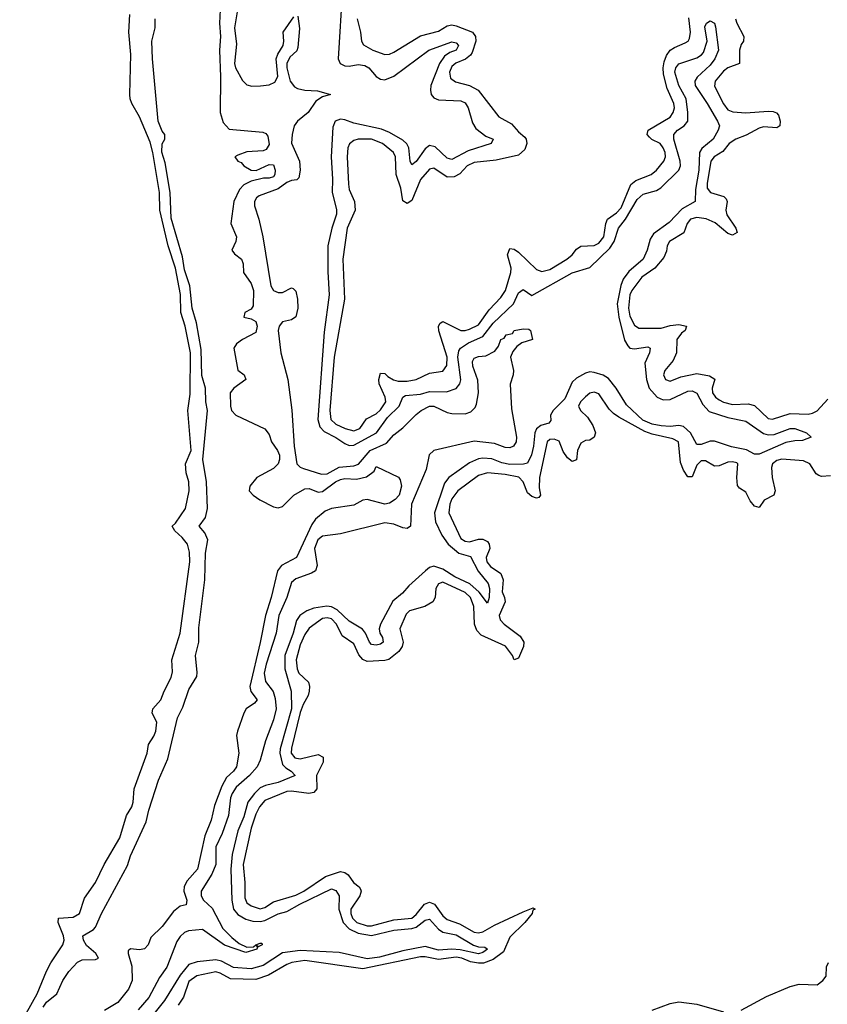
# Model space of a CAD drawing. Header units: inches. Extents: x 1934316 to 2140091, y 524953 to 667329.
# Tile 318 of 384: x 2093570 to 2097196, y 552402 to 556826. Entities that reach past the tile are written whole.
import ezdxf

# ---------------------------------------------------------------- set-up
doc = ezdxf.new("R2010")
doc.units = ezdxf.units.IN
doc.header["$MEASUREMENT"] = 0
doc.layers.add('C0595', color=7, linetype='Continuous')

msp = doc.modelspace()

# ---------------------------------------------------------------- linework, layer by layer
at = {"layer": 'C0595', "color": 5}
for points, elevation in [([(2095019, 556970), (2095000.4, 556650), (2095008.8, 556628.8), (2095030, 556618.7), (2095050, 556617.8), (2095090, 556625.3), (2095120.3, 556620.3), (2095137.1, 556610), (2095170.9, 556570.9), (2095190, 556559.1), (2095210, 556555.9), (2095250, 556572.6), (2095407.3, 556690), (2095510, 556726.6), (2095530, 556722.5), (2095540.1, 556710), (2095530.1, 556690), (2095500.9, 556679.1), (2095477, 556663), (2095455.1, 556630), (2095416.3, 556530), (2095414, 556510), (2095417.7, 556490), (2095430, 556475.2), (2095450, 556466.3), (2095550, 556461.3), (2095570, 556452.7), (2095583.3, 556430), (2095602.6, 556362.6), (2095617.6, 556337.6), (2095662.9, 556302.9), (2095695.5, 556290), (2095686.7, 556270), (2095583.1, 556236.9), (2095510, 556198.5), (2095490, 556203.4), (2095435, 556255), (2095410, 556260.7), (2095390, 556245.8), (2095350, 556188.5), (2095330, 556174.7), (2095323, 556190), (2095317, 556250), (2095308.6, 556268.6), (2095290, 556285), (2095230, 556319.7), (2095195.1, 556335.1), (2095070, 556361.6), (2095030, 556376.6), (2095010, 556379.9), (2094986.5, 556370), (2094976, 556344), (2094967.9, 556210), (2094974.1, 556110), (2094972.6, 556050), (2094992.9, 555972.9), (2094992.6, 555952.6), (2094972.1, 555890), (2094954.2, 555810), (2094952.8, 555692.8), (2094960.1, 555590), (2094937.2, 555422.8), (2094908.7, 555030), (2094917.3, 554997.3), (2094936.4, 554976.4), (2094990, 554948.9), (2095030, 554921.7), (2095050, 554913), (2095070, 554914.7), (2095172.1, 554970), (2095221.6, 555038.4), (2095273.4, 555090), (2095290.3, 555129.7), (2095302.4, 555137.6), (2095370, 555144), (2095410, 555156), (2095486.2, 555153.8), (2095530, 555168.8), (2095546.9, 555190), (2095550, 555208), (2095537.6, 555310), (2095541.6, 555338.4), (2095548.9, 555351.1), (2095585.3, 555374.7), (2095650, 555402.1), (2095696.6, 555463.4), (2095786.9, 555550), (2095810, 555598.8), (2095830, 555613.8), (2095870, 555587.6), (2096050, 555689.3), (2096130, 555712.7), (2096220.2, 555799.8), (2096239.4, 555830), (2096258.8, 555890), (2096290.5, 555929.5), (2096342, 556018), (2096370, 556042.4), (2096430, 556059.2), (2096449.2, 556070.8), (2096529.4, 556150.6), (2096536.6, 556170), (2096535.2, 556190), (2096507.2, 556290), (2096506.7, 556310), (2096522.9, 556330), (2096553.7, 556350), (2096569.5, 556370), (2096570.3, 556409.7), (2096562.8, 556470), (2096530, 556530), (2096511.3, 556590), (2096515.8, 556610), (2096530, 556627.4), (2096610, 556654.3), (2096632, 556668), (2096640.7, 556679.3), (2096657.3, 556730), (2096646.5, 556793.5), (2096653.8, 556810), (2096670, 556820.8), (2096689.1, 556810), (2096694.2, 556794.2), (2096707, 556690), (2096691, 556650), (2096670, 556621.3), (2096611.9, 556568.1), (2096601.5, 556550), (2096602.6, 556530), (2096656.5, 556450), (2096702.8, 556370), (2096712, 556350), (2096706.3, 556330), (2096684, 556290), (2096633.2, 556246.8), (2096621.8, 556230), (2096619.5, 556150), (2096603.7, 556063.7), (2096602.6, 556010), (2096544.2, 555975.8), (2096485.7, 555914.3), (2096416.4, 555863.6), (2096400.4, 555839.6), (2096388, 555790), (2096370, 555750.5), (2096305.5, 555694.5), (2096280.1, 555659.9), (2096268.7, 555631.3), (2096252.4, 555550), (2096259.8, 555490), (2096286, 555386), (2096300.3, 555360.3), (2096310, 555350.9), (2096330, 555347.3), (2096390, 555356.9), (2096400.3, 555350), (2096398, 555330), (2096376.7, 555283.3), (2096383.9, 555210), (2096397, 555170), (2096432.9, 555130), (2096458.8, 555118.8), (2096490, 555120.2), (2096570, 555156.9), (2096590, 555158.9), (2096610, 555148.4), (2096637.2, 555097.2), (2096666.1, 555066.1), (2096750, 555039.2), (2096830, 555022.9), (2096910, 554967.6), (2096930, 554961.6), (2096957.3, 554962.7), (2097030, 554989.4), (2097050, 554989.3), (2097102.4, 554970), (2097124, 554950), (2097084.5, 554935.5), (2097050, 554934.8), (2097010, 554926.3), (2096890, 554873.8), (2096870, 554874.2), (2096832.9, 554892.9), (2096766.4, 554906.4), (2096690, 554932.5), (2096670, 554932.1), (2096630, 554917.6), (2096610, 554918.1), (2096581.7, 554970), (2096550, 554998.5), (2096530, 555003.4), (2096490, 554998.5), (2096450, 555000.8), (2096410, 555008.7), (2096367.4, 555027.4), (2096295.3, 555095.3), (2096248.8, 555170), (2096213.9, 555213.9), (2096190, 555228.9), (2096150, 555241.6), (2096130, 555243.4), (2096110, 555238.7), (2096070, 555215.5), (2096050, 555197.7), (2096017.2, 555122.8), (2095965.7, 555070), (2095953.8, 555050), (2095954.6, 555025.4), (2095946.2, 555013.8), (2095910, 555003.5), (2095890, 554987.3), (2095882.3, 554970), (2095877.3, 554910), (2095868.6, 554871.4), (2095850, 554834.1), (2095831.5, 554828.5), (2095770, 554827), (2095734.7, 554834.7), (2095690, 554853.2), (2095650, 554856.7), (2095630, 554853.1), (2095590, 554835.4), (2095496.6, 554770), (2095476.8, 554743.2), (2095433.1, 554610), (2095437.4, 554570), (2095465.5, 554510), (2095493.9, 554470), (2095541.4, 554430), (2095593.8, 554413.8), (2095628.7, 554348.7), (2095673.5, 554293.5), (2095679.1, 554270), (2095678.2, 554230), (2095670, 554204.8), (2095633.6, 554253.6), (2095591.1, 554291.1), (2095523.5, 554323.5), (2095470, 554357.9), (2095430, 554370.7), (2095410, 554364.4), (2095391.7, 554350), (2095317.4, 554282.6), (2095289.2, 554250), (2095245.7, 554214.3), (2095190.6, 554110), (2095184.5, 554090), (2095186.4, 554070), (2095198.5, 554050), (2095202.2, 554030), (2095190, 554020.2), (2095170, 554015.7), (2095150, 554019.6), (2095140.2, 554030), (2095123.1, 554070), (2095108.5, 554088.5), (2095050, 554124.1), (2094995.4, 554175.4), (2094970, 554188.3), (2094949.3, 554190.7), (2094890, 554181.7), (2094859.8, 554170), (2094828.5, 554150), (2094812.6, 554127.4), (2094798, 554070), (2094760.6, 553970), (2094761.1, 553910), (2094788.9, 553810), (2094789.7, 553730), (2094739, 553550), (2094737.6, 553530), (2094750, 553480.3), (2094764.3, 553464.3), (2094789.5, 553450), (2094807.4, 553430), (2094730, 553398.9), (2094674, 553386), (2094650, 553374.6), (2094623.9, 553350), (2094594.4, 553310), (2094575.9, 553244.1), (2094550, 553181.9), (2094524.1, 553075.9), (2094518.3, 553010), (2094522.3, 552870), (2094530.1, 552830), (2094550, 552805.6), (2094585.4, 552785.4), (2094616, 552776), (2094650, 552774.8), (2094670, 552779), (2094730, 552809.6), (2094770, 552819.2), (2094827.3, 552852.7), (2094970, 552921), (2094990, 552913.9), (2095004.7, 552890), (2095002.5, 552830), (2095022.2, 552770), (2095050, 552742), (2095090, 552721.6), (2095150, 552711.1), (2095250, 552735.2), (2095330, 552742.8), (2095350.5, 552749.5), (2095390, 552780.2), (2095410, 552785.5), (2095450, 552739.8), (2095470, 552726.2), (2095530, 552714.6), (2095607.6, 552667.6), (2095630, 552660.1), (2095658.8, 552658.8), (2095670.8, 552650), (2095650, 552635.2), (2095630, 552628.8), (2095547.6, 552647.6), (2095510, 552650.6), (2095450, 552645.4), (2095390, 552662.3), (2095290, 552642.1), (2095185.4, 552614.6), (2095130, 552606.5), (2095004.8, 552635.2), (2094830, 552644.8), (2094750, 552633.9), (2094662.7, 552577.3), (2094610, 552561.4), (2094530, 552567.8), (2094475.9, 552595.9), (2094450, 552601.8), (2094366.6, 552593.4), (2094330, 552581.3), (2094290, 552533.9), (2094219.8, 552420.2), (2094148.9, 552330)], 120), ([(2093569.9, 552310), (2093648.9, 552450), (2093690, 552551.3), (2093710, 552589), (2093764.3, 552670), (2093769.5, 552690), (2093766.9, 552710), (2093742.8, 552770), (2093744.7, 552790), (2093810, 552793.5), (2093839, 552810), (2093860.3, 552879.7), (2093910.8, 552949.2), (2093949, 553030), (2094019.4, 553150), (2094049.3, 553250), (2094073, 553290), (2094078.9, 553310), (2094084.2, 553370), (2094142, 553530), (2094148.1, 553570), (2094172.8, 553607.2), (2094181, 553630), (2094185.9, 553670), (2094164.2, 553710), (2094168.2, 553730), (2094204.2, 553770), (2094218, 553810), (2094250.7, 553870), (2094255.6, 553895.6), (2094253.3, 553950), (2094290.4, 554070), (2094334.1, 554390), (2094333.1, 554433.1), (2094323.1, 554470), (2094299.8, 554499.8), (2094267.2, 554530), (2094254.2, 554550), (2094270, 554564), (2094315.1, 554630), (2094331, 554710), (2094329.1, 554749.1), (2094317.8, 554790), (2094314.4, 554830), (2094339.3, 554890), (2094325.5, 555070), (2094335.6, 555144.4), (2094337.4, 555330), (2094313.1, 555450), (2094293.5, 555510), (2094291.7, 555591.7), (2094269.8, 555710), (2094236.9, 555810), (2094198.9, 555970), (2094198, 556050), (2094167.3, 556230), (2094155.4, 556275.4), (2094107.6, 556390), (2094073.2, 556450), (2094065.8, 556470), (2094064.5, 556490), (2094069, 556670), (2094060.4, 556770), (2094063.9, 556850)], 80), ([(2094470.6, 556870), (2094467.6, 556810), (2094472, 556750), (2094467, 556690), (2094471.9, 556570), (2094470.6, 556410), (2094483.6, 556363.6), (2094510, 556334.2), (2094661.4, 556321.4), (2094675.5, 556315.5), (2094683.5, 556303.5), (2094690, 556266), (2094676.9, 556243.1), (2094663.6, 556236.4), (2094590, 556232.3), (2094550, 556218), (2094536, 556210), (2094550, 556191.3), (2094564.4, 556184.4), (2094576, 556170), (2094610, 556150.8), (2094631.3, 556148.7), (2094690, 556176), (2094710, 556174.8), (2094716.5, 556150), (2094715.9, 556130), (2094710, 556119.8), (2094690, 556113.5), (2094665.3, 556114.7), (2094610, 556100.2), (2094575.6, 556084.4), (2094556.3, 556063.7), (2094531.6, 556010), (2094518, 555910), (2094542.8, 555850), (2094541.1, 555830), (2094522.8, 555790), (2094534.4, 555774.4), (2094565.5, 555750), (2094572.8, 555730), (2094574.9, 555690), (2094610, 555640.3), (2094620.1, 555610), (2094618.7, 555541.3), (2094610, 555525.1), (2094581, 555510), (2094576, 555490), (2094610, 555482.3), (2094630, 555470.3), (2094636.1, 555450), (2094630, 555421.1), (2094570.7, 555390), (2094542.8, 555370), (2094531, 555350), (2094550, 555252), (2094578, 555230), (2094584.7, 555210), (2094530.8, 555170), (2094514.8, 555150), (2094516, 555090), (2094521, 555070), (2094541, 555050), (2094670, 554987.3), (2094690, 554962.8), (2094700.2, 554930), (2094727.8, 554890), (2094735.9, 554870), (2094736.4, 554850), (2094730, 554831.3), (2094710, 554809.7), (2094634, 554770), (2094604, 554730), (2094600.7, 554710), (2094618.8, 554690), (2094648.8, 554668.8), (2094710, 554637.1), (2094730, 554632.7), (2094750, 554639.3), (2094800.4, 554690), (2094850, 554718.2), (2094870, 554719.7), (2094910, 554703.2), (2094930, 554706.8), (2094987.9, 554750), (2095010, 554759.8), (2095030, 554764.2), (2095082.4, 554762.4), (2095127.5, 554772.5), (2095161.5, 554798.5), (2095170, 554818), (2095270.4, 554770.4), (2095278.6, 554758.6), (2095283.6, 554730), (2095273.8, 554690), (2095255.2, 554670), (2095230, 554654.1), (2095209.9, 554649.9), (2095129.5, 554670.5), (2095110, 554666.9), (2095070, 554645), (2094970, 554629.9), (2094941.9, 554618.1), (2094897.9, 554582.1), (2094881.2, 554558.7), (2094813.4, 554410), (2094745.8, 554374.2), (2094727.1, 554350), (2094699.3, 554230), (2094673.7, 554150), (2094650, 554027.3), (2094602.8, 553830), (2094607.1, 553807.1), (2094635.6, 553770), (2094624.1, 553755.9), (2094587.3, 553730), (2094575.8, 553710), (2094547.2, 553630), (2094543.5, 553610), (2094554.3, 553530), (2094542.8, 553470), (2094530.2, 553450), (2094497.9, 553422.1), (2094476.9, 553383.1), (2094444.2, 553295.8), (2094429.4, 553230), (2094401.2, 553158.8), (2094368.1, 553010), (2094322.5, 552957.5), (2094308.9, 552931.1), (2094307.5, 552910), (2094319.8, 552870), (2094317, 552850), (2094290, 552842.6), (2094260.2, 552819.8), (2094210, 552752.3), (2094158, 552702), (2094146.7, 552670), (2094130, 552651.6), (2094107.8, 552647.8), (2094068.1, 552651.9), (2094056.9, 552643.1), (2094056.3, 552630), (2094074.1, 552574.1), (2094075.1, 552510), (2094058, 552470), (2094010, 552410.6), (2093950, 552374.2)], 60), ([(2094818.2, 556841.8), (2094827, 556787), (2094819, 556701), (2094813.6, 556686.4), (2094782.7, 556657.3), (2094770.1, 556629.9), (2094770.1, 556610), (2094785, 556550), (2094804.4, 556524.4), (2094817.4, 556517.4), (2094850, 556510), (2094907.3, 556507.3), (2094965.5, 556490), (2094930, 556479.9), (2094899.6, 556460.4), (2094865.2, 556410), (2094817.1, 556370), (2094802.8, 556350), (2094792.8, 556310), (2094791.1, 556271.1), (2094826.6, 556190), (2094829.3, 556150), (2094823.7, 556116.3), (2094813.6, 556106.4), (2094790, 556104.1), (2094770, 556095), (2094730, 556066.3), (2094645.1, 556034.9), (2094633.5, 556026.5), (2094624.9, 556010), (2094624, 555990), (2094643.4, 555930), (2094661.4, 555850), (2094696.9, 555630), (2094709.3, 555609.3), (2094730, 555601), (2094750, 555601.1), (2094790, 555621), (2094798.3, 555618.3), (2094810, 555606.7), (2094816.8, 555570), (2094818.3, 555530), (2094809.1, 555490.9), (2094790, 555477.2), (2094750, 555468), (2094734.8, 555450), (2094730.1, 555430), (2094742.6, 555330), (2094774.2, 555210), (2094792.1, 555072.1), (2094802, 554910), (2094815, 554830), (2094830, 554815.3), (2094844, 554810), (2094924.7, 554784.7), (2094950, 554785.7), (2095004.3, 554815.7), (2095070, 554822.4), (2095090.9, 554829.1), (2095143.7, 554890), (2095216.6, 554923.4), (2095250, 554961), (2095290, 554992.3), (2095350, 555052.5), (2095372, 555070), (2095410, 555089.6), (2095430, 555090), (2095490, 555061.6), (2095510, 555057.5), (2095570, 555056.1), (2095595.9, 555064.1), (2095615.5, 555084.5), (2095621.7, 555098.3), (2095630, 555150), (2095626.6, 555206.6), (2095605.2, 555270), (2095603.8, 555290), (2095610, 555305.1), (2095630, 555313.3), (2095663.3, 555316.7), (2095702.9, 555337.1), (2095720, 555360), (2095730, 555390.1), (2095745, 555395), (2095754, 555410), (2095783.3, 555416.7), (2095789.7, 555430), (2095830, 555437.4), (2095856, 555436), (2095863.7, 555430), (2095872.2, 555390), (2095825.2, 555374.8), (2095802.5, 555357.5), (2095784.9, 555335.1), (2095773, 555310), (2095786.9, 555250), (2095785.2, 555230), (2095771.9, 555188.1), (2095778.4, 555078.4), (2095800.6, 554950), (2095799, 554930), (2095786.6, 554910), (2095770, 554902.4), (2095750, 554903.9), (2095701.4, 554921.4), (2095610, 554932.8), (2095429.3, 554890.7), (2095409.2, 554870.8), (2095394.3, 554805.7), (2095329.2, 554650), (2095324.8, 554550), (2095310, 554540.6), (2095290, 554542.9), (2095250, 554560.1), (2095210, 554565.2), (2095010, 554516.9), (2094930, 554505.9), (2094908, 554490), (2094894, 554450), (2094905.4, 554374.6), (2094897.6, 554350), (2094880.7, 554339.3), (2094810, 554314.5), (2094790, 554297), (2094769, 554230), (2094734, 554150), (2094720.8, 554070), (2094676.1, 553930), (2094667.6, 553890), (2094673.4, 553853.4), (2094707.4, 553807.4), (2094716.9, 553776.9), (2094722, 553730), (2094710, 553680.2), (2094673.8, 553586.2), (2094650, 553499.8), (2094636.3, 553470), (2094601.2, 553430), (2094542.3, 553377.7), (2094524.6, 553350), (2094517.1, 553330), (2094507.5, 553250), (2094478.9, 553170), (2094451.1, 553110), (2094450, 553029.8), (2094432.8, 552987.2), (2094384.4, 552910), (2094384.5, 552890), (2094395.7, 552870), (2094434.8, 552834.8), (2094482.6, 552742.6), (2094522, 552702), (2094555.4, 552675.4), (2094590, 552659.2), (2094620.1, 552659.9), (2094629.8, 552670), (2094650, 552677.3), (2094656.5, 552676.5), (2094659.3, 552670), (2094641.1, 552661.1), (2094631.3, 552668.7), (2094638, 552658), (2094634, 552650), (2094585.4, 552634.6), (2094490, 552667.8), (2094390, 552738.2), (2094328.2, 552731.8), (2094310, 552725.7), (2094290, 552707.2), (2094275.5, 552684.5), (2094230, 552569.3), (2094197.5, 552522.5), (2094150, 552432.6), (2094102.4, 552377.6)], 80), ([(2094547.4, 556870), (2094534.9, 556790), (2094544.1, 556715.9), (2094533.7, 556630), (2094539.2, 556610), (2094570, 556552.6), (2094590, 556533.4), (2094611.9, 556528.1), (2094651.5, 556528.5), (2094690, 556534.1), (2094715.1, 556544.9), (2094728.7, 556571.3), (2094721.8, 556650), (2094728.8, 556671.2), (2094753.3, 556710), (2094756.6, 556730), (2094753.4, 556770), (2094800.6, 556839.4)], 80), ([(2095085.4, 556830), (2095100.6, 556770), (2095105.3, 556730), (2095113.4, 556713.4), (2095155.3, 556690), (2095210, 556669.5), (2095230, 556670.7), (2095250, 556679.6), (2095370, 556753.6), (2095450, 556774.1), (2095490, 556798.5), (2095510, 556803.1), (2095530, 556799.4), (2095602.7, 556770), (2095617.3, 556750), (2095617.6, 556730), (2095601, 556679), (2095593.7, 556666.3), (2095571.8, 556648.2), (2095528.4, 556631.6), (2095510, 556616.6), (2095499.6, 556590), (2095503.7, 556563.7), (2095526.3, 556546.3), (2095590.1, 556530.1), (2095628.9, 556508.9), (2095721.7, 556390), (2095778.7, 556358.7), (2095810, 556321.9), (2095838.2, 556298.2), (2095844.2, 556290), (2095847.7, 556270), (2095837.7, 556242.3), (2095810, 556217.1), (2095710, 556194.4), (2095610, 556185.2), (2095578.4, 556170), (2095546.2, 556133.8), (2095520.3, 556119.7), (2095490, 556118.8), (2095430, 556158.7), (2095410, 556154.7), (2095370, 556107.6), (2095330, 556014.5), (2095310, 556000.7), (2095290, 556012.3), (2095281.9, 556070), (2095259.9, 556130), (2095256.6, 556210), (2095247.9, 556230), (2095198.4, 556270), (2095150, 556289), (2095090, 556289.4), (2095070, 556283.8), (2095051, 556269), (2095043.8, 556250), (2095040.4, 556210), (2095046.6, 556086.6), (2095050, 556063.6), (2095072.5, 556010), (2095076.3, 555970), (2095040.1, 555890), (2095021.1, 555750), (2095027.7, 555570), (2094981.8, 555310), (2094962.4, 555070), (2094967.4, 555030), (2094990, 555008.6), (2095031.2, 554988.8), (2095070, 554979.2), (2095096.5, 554990), (2095126.7, 555033.3), (2095170, 555055), (2095190, 555072.7), (2095214.2, 555110), (2095211.6, 555130), (2095184.3, 555190), (2095181.8, 555210), (2095190, 555237.6), (2095210, 555236), (2095222.8, 555222.8), (2095248.2, 555208.2), (2095270, 555202.7), (2095310, 555201.7), (2095350.3, 555209.7), (2095410, 555237.8), (2095470, 555247.8), (2095487.2, 555272.8), (2095489.4, 555310), (2095452, 555428), (2095450.6, 555449.4), (2095457.3, 555462.7), (2095470, 555470.2), (2095550, 555430.1), (2095570, 555429.7), (2095590, 555435.7), (2095630, 555455.6), (2095677.8, 555522.2), (2095730, 555578), (2095751.2, 555610), (2095775.8, 555690), (2095776.8, 555710), (2095759.9, 555770), (2095770, 555798.5), (2095790, 555794.6), (2095810, 555782.1), (2095890, 555703.7), (2095914.5, 555694.5), (2095950, 555703.6), (2096027, 555750), (2096051.3, 555770), (2096070, 555795.8), (2096090, 555809.3), (2096150, 555811.6), (2096170, 555822.1), (2096192.8, 555850), (2096201.9, 555910), (2096209.4, 555930.6), (2096250, 555959), (2096270, 555981.6), (2096313.8, 556086.2), (2096336.9, 556103.1), (2096405.5, 556130), (2096430, 556150.2), (2096461.7, 556190), (2096469.1, 556210), (2096467.6, 556230), (2096459.5, 556250), (2096445.1, 556270), (2096408.2, 556288.2), (2096397.9, 556297.9), (2096387.9, 556310), (2096391.8, 556330), (2096490, 556388.3), (2096504.7, 556410), (2096510.3, 556430), (2096507.7, 556450), (2096477.7, 556517.7), (2096460.8, 556580.8), (2096458.6, 556610), (2096463.4, 556636.6), (2096474.3, 556665.7), (2096491.4, 556688.6), (2096510, 556701.3), (2096558.4, 556721.6), (2096571.2, 556730), (2096577.9, 556742.1), (2096581.4, 556770), (2096574.2, 556834.2)], 140), ([(2093675, 552390), (2093690, 552411.4), (2093736.9, 552450), (2093764.2, 552510), (2093789.8, 552550), (2093830, 552592.3), (2093850, 552601.7), (2093910, 552604.4), (2093924, 552610), (2093912, 552630), (2093870, 552666.9), (2093856, 552690), (2093853.3, 552710), (2093901.9, 552738.1), (2093911, 552749), (2093936.9, 552810), (2094054.5, 553025.5), (2094067.6, 553070), (2094137.8, 553222.2), (2094150, 553275.3), (2094193.3, 553410), (2094235.3, 553504.7), (2094278.4, 553690), (2094302.9, 553737.1), (2094330, 553817.1), (2094365.4, 553874.6), (2094367.3, 553892.7), (2094359.6, 553970), (2094373.8, 554030), (2094373.9, 554093.9), (2094401.2, 554310), (2094404.4, 554430), (2094414.2, 554490), (2094401.1, 554521.1), (2094376.4, 554550), (2094404.9, 554590), (2094413.1, 554630), (2094408.3, 554750), (2094392.7, 554850), (2094412.6, 555070), (2094405.4, 555110), (2094404.2, 555170), (2094388.3, 555228.3), (2094384.4, 555344.4), (2094363.5, 555463.5), (2094344.2, 555530), (2094334.1, 555630), (2094310, 555702), (2094300.7, 555760.7), (2094250, 555934), (2094246.1, 556050), (2094222.6, 556182.6), (2094208.8, 556231.2), (2094210, 556268), (2094220.9, 556290), (2094221.5, 556310), (2094210, 556325.1), (2094191.9, 556370), (2094165.8, 556650), (2094162.9, 556730), (2094178.2, 556790), (2094178.1, 556830)], 60), ([(2096784.5, 556830), (2096789.6, 556810), (2096821.7, 556750), (2096820.2, 556730), (2096810, 556715.4), (2096801.5, 556690), (2096802.3, 556630), (2096750, 556609.9), (2096730, 556594.9), (2096692.6, 556550), (2096690, 556527.8), (2096730, 556448.6), (2096750, 556420.6), (2096771.8, 556411.7), (2096830, 556407.9), (2096930, 556415.5), (2096953.5, 556413.5), (2096968.2, 556408.3), (2096977.5, 556397.5), (2096984.8, 556370), (2096983.2, 556350), (2096970, 556340.3), (2096910, 556344.7), (2096890, 556339.3), (2096832.4, 556307.6), (2096786, 556290), (2096755.5, 556270), (2096726.7, 556233.3), (2096688.8, 556210), (2096673.3, 556190), (2096656.3, 556090), (2096657.1, 556070), (2096671.3, 556050), (2096731.2, 556031.2), (2096741.7, 556021.7), (2096746.2, 556010), (2096740.5, 555970), (2096745.4, 555950), (2096784.8, 555890), (2096791.2, 555870), (2096770, 555858), (2096750, 555864.9), (2096692.8, 555912.8), (2096651.7, 555931.7), (2096610, 555937.5), (2096582.7, 555930), (2096567.4, 555910), (2096552.1, 555867.9), (2096488.1, 555830), (2096476.9, 555810), (2096474.2, 555785.8), (2096462.8, 555757.2), (2096421.3, 555710), (2096364.1, 555670), (2096319.1, 555610), (2096310, 555589.7), (2096303.7, 555530), (2096310, 555494.3), (2096330, 555453.4), (2096350, 555440.1), (2096450, 555441), (2096490, 555452.4), (2096530, 555457.4), (2096564.2, 555450), (2096557.6, 555430), (2096541.6, 555418.4), (2096521.2, 555390), (2096518.9, 555330), (2096504.3, 555295.7), (2096466.1, 555250), (2096460.4, 555230), (2096469, 555209), (2096490, 555202.8), (2096539.1, 555220.9), (2096610, 555237.2), (2096666.6, 555226.6), (2096690.8, 555210.8), (2096679.7, 555170), (2096681.1, 555150), (2096694.2, 555130), (2096710, 555117.8), (2096730, 555107.6), (2096770, 555097.3), (2096840.4, 555100.3), (2096870, 555093), (2096930, 555035.1), (2096950, 555031.9), (2097030, 555056.6), (2097110, 555054.5), (2097130, 555058), (2097151, 555069), (2097199, 555120.9)], 140), ([(2097210, 554776.9), (2097170, 554774.2), (2097157.7, 554777.7), (2097145.9, 554785.9), (2097118.3, 554830), (2097090, 554843.9), (2096992.3, 554852.3), (2096970, 554845.2), (2096950, 554831.4), (2096945.2, 554814.8), (2096948.2, 554770), (2096961.6, 554710), (2096956.8, 554690), (2096913, 554667), (2096890, 554634.5), (2096870, 554640.6), (2096850, 554665), (2096830, 554703.5), (2096801.9, 554721.9), (2096793.7, 554733.7), (2096789.4, 554770), (2096795.2, 554830), (2096790, 554835.7), (2096770, 554840.2), (2096750, 554837.5), (2096710, 554821.7), (2096690, 554820.7), (2096650, 554843.5), (2096630, 554844.2), (2096610, 554825.1), (2096590, 554772.8), (2096570, 554772.2), (2096550, 554802.8), (2096537, 554837), (2096528.2, 554930), (2096503.2, 554943.2), (2096410, 554964.2), (2096376.3, 554976.3), (2096260.8, 555040.8), (2096236.6, 555056.6), (2096216.9, 555076.9), (2096170, 555145), (2096150, 555153.4), (2096130, 555148.7), (2096110, 555132.4), (2096088.5, 555110), (2096079.7, 555090), (2096088, 555070), (2096119.8, 555039.8), (2096143.5, 555003.5), (2096154.8, 554970), (2096150.1, 554950), (2096130, 554937.2), (2096110, 554935.2), (2096090, 554923.8), (2096074.8, 554890), (2096070, 554849.4), (2096050, 554841.5), (2096030, 554857.8), (2096010, 554886), (2095992.8, 554932.8), (2095970, 554941.3), (2095950, 554939.5), (2095938.5, 554930), (2095903.5, 554770), (2095902.2, 554722.2), (2095907.8, 554690), (2095900.3, 554679.7), (2095890, 554675.8), (2095870, 554683.7), (2095850, 554699.8), (2095829.9, 554750), (2095810.7, 554770.7), (2095750, 554782.2), (2095670, 554789.9), (2095630, 554777.7), (2095537.3, 554710), (2095510, 554672.9), (2095501.2, 554650), (2095496.1, 554610), (2095550, 554494.7), (2095570, 554482.7), (2095590, 554480.8), (2095630, 554491.8), (2095650, 554492.3), (2095670, 554481.1), (2095678.6, 554470), (2095681.6, 554450), (2095664.7, 554410), (2095666.8, 554390), (2095683.5, 554370), (2095730, 554338.7), (2095740.3, 554310), (2095735.9, 554255.9), (2095747.3, 554230), (2095750.5, 554210), (2095723.4, 554150), (2095727.6, 554130), (2095744.6, 554110), (2095816.6, 554056.6), (2095834.1, 554030), (2095832.7, 554010), (2095810, 553957), (2095790, 553949.5), (2095782.2, 553970), (2095751.7, 554011.7), (2095641.3, 554061.3), (2095622.6, 554082.6), (2095611.9, 554110), (2095609.4, 554190), (2095593.9, 554230), (2095570, 554252.6), (2095470, 554299.5), (2095450, 554290.9), (2095437.8, 554270), (2095435.8, 554230), (2095424.8, 554210), (2095389.7, 554190.3), (2095320.7, 554170), (2095304.7, 554155.3), (2095276.8, 554090), (2095291.5, 554030), (2095287.9, 554010), (2095272.2, 553987.8), (2095227.9, 553952.1), (2095210, 553947), (2095130, 553941.9), (2095110, 553950.9), (2095092.3, 553972.3), (2095070, 554022.4), (2095018.1, 554058.1), (2094992.1, 554110), (2094970, 554134.4), (2094950, 554139.5), (2094930, 554135.1), (2094870, 554092.5), (2094850, 554064.1), (2094830, 554018), (2094811.6, 553950), (2094815.2, 553910), (2094823.9, 553890), (2094866.4, 553850), (2094871.2, 553830), (2094869.7, 553810), (2094865.4, 553790), (2094843.1, 553750), (2094830, 553713.7), (2094790, 553553.3), (2094789.3, 553530), (2094805.4, 553510), (2094830, 553505.6), (2094910, 553525), (2094932.5, 553512.5), (2094932.9, 553490), (2094902.7, 553430), (2094903.6, 553370), (2094890, 553354.6), (2094868.9, 553348.9), (2094790, 553360.5), (2094770, 553358), (2094670, 553318.1), (2094647.3, 553290), (2094630, 553256.9), (2094610, 553193.6), (2094572.6, 553030), (2094581.3, 552950), (2094581.2, 552881.2), (2094590, 552858.9), (2094610, 552845), (2094650, 552830.9), (2094670, 552837.9), (2094710, 552862.3), (2094810, 552892.1), (2094845.2, 552910), (2094943.3, 552976.7), (2095010, 552999.2), (2095030, 552995.3), (2095044.3, 552984.3), (2095069, 552949), (2095094.7, 552930), (2095100.1, 552920.1), (2095103.4, 552910), (2095097.5, 552890), (2095056.5, 552830), (2095056.6, 552810), (2095064, 552790), (2095083.3, 552770), (2095130, 552754.4), (2095150, 552755), (2095250, 552781.9), (2095330, 552790.1), (2095350, 552806.2), (2095387.6, 552852.4), (2095410, 552860.9), (2095432.5, 552852.5), (2095470, 552799.2), (2095490, 552783.9), (2095544.6, 552764.6), (2095610, 552726.8), (2095630, 552723.6), (2095650, 552727.6), (2095701.3, 552758.7), (2095830, 552817.8), (2095876.2, 552836.2), (2095884, 552830), (2095874.1, 552825.9), (2095870.8, 552810), (2095838.1, 552770), (2095770, 552704), (2095741.9, 552638.1), (2095695.8, 552604.2), (2095652.5, 552587.5), (2095630, 552586.5), (2095593.9, 552593.9), (2095554.5, 552610), (2095530, 552614.5), (2095450, 552603.8), (2095390, 552615.8), (2095370, 552615.4), (2095110, 552561.8), (2094850, 552599.3), (2094792.4, 552590), (2094770, 552581.8), (2094686.9, 552533.1), (2094630, 552514.1), (2094516.4, 552516.4), (2094470, 552541.8), (2094450, 552548), (2094366, 552530), (2094330, 552504.5), (2094305.1, 552434.9), (2094281.9, 552398.1)], 140), ([(2096810, 552375.3), (2096923, 552437), (2097030, 552482.9), (2097070, 552493.3), (2097150, 552489.5), (2097176.8, 552510), (2097191.1, 552529), (2097193.3, 552570), (2097201.1, 552590)], 140), ([(2096410, 552375.8), (2096490, 552406.2), (2096530, 552413.9), (2096610, 552403), (2096730, 552368.8)], 140)]:
    msp.add_lwpolyline(points, dxfattribs=dict(at, elevation=elevation))

doc.saveas('drawing.dxf')
